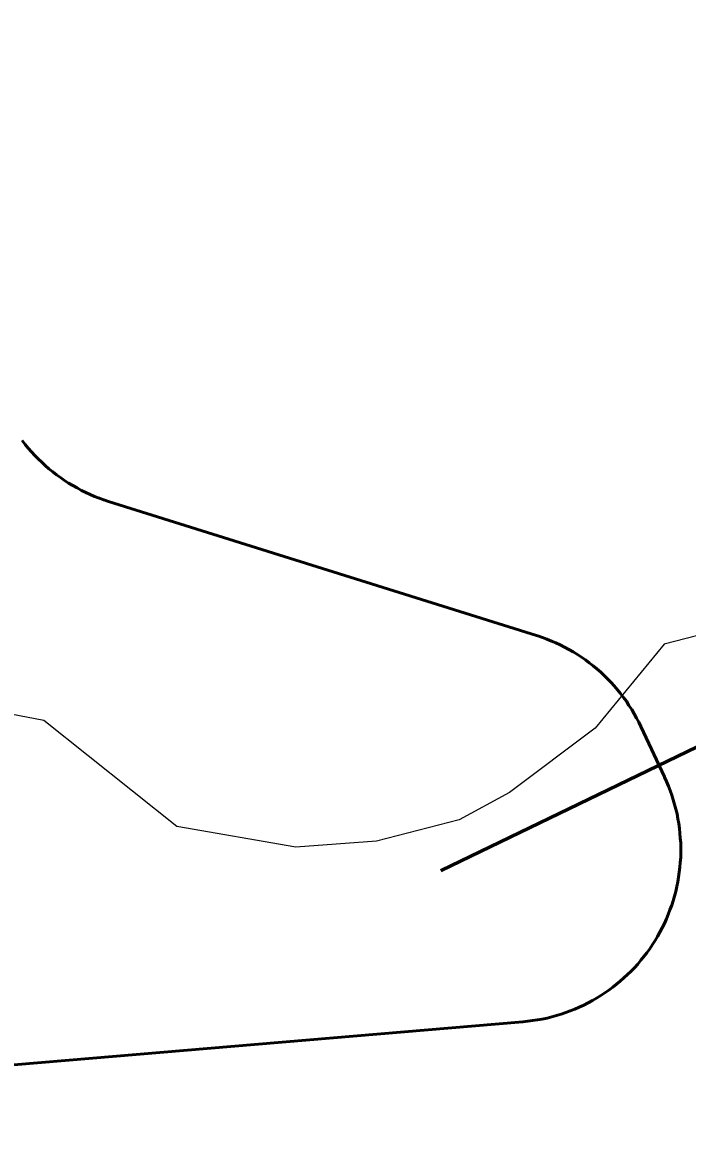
# Model space of a CAD drawing. Extents: x 553962 to 842807, y 8883888 to 9032388.
# Drawn here: x 742075 to 742461, y 8951391 to 8952044 of the extents above; entities that cross this region are included whole.
import ezdxf

# ---------------------------------------------------------------- set-up
doc = ezdxf.new("R2010")
doc.units = 0
doc.header["$LTSCALE"] = 150
for name, color, linetype, lineweight in [('20', 7, 'Continuous', 35), ('24', 7, 'Continuous', 25), ('40', 7, 'Continuous', 60), ('60', 7, 'Continuous', 53)]:
    doc.layers.add(name, color=color, linetype=linetype, lineweight=lineweight)

msp = doc.modelspace()

# ---------------------------------------------------------------- linework, layer by layer
at = {"layer": '20'}
for points in [[(742453.6, 8951536.8), (742454.4, 8951539.5), (742455, 8951542.3), (742455.6, 8951545.1), (742456, 8951547.8), (742456.4, 8951550.6), (742456.8, 8951553.5), (742457, 8951556.3), (742457.2, 8951559.1), (742457.3, 8951561.9), (742457.3, 8951564.8), (742457.2, 8951567.6), (742457, 8951570.4), (742456.8, 8951573.2), (742456.5, 8951576), (742456.1, 8951578.8), (742455.6, 8951581.6), (742455.1, 8951584.4), (742454.4, 8951587.2), (742453.7, 8951589.9), (742452.9, 8951592.6), (742452.1, 8951595.3), (742451.1, 8951598), (742450.1, 8951600.6), (742449, 8951603.2), (742447.9, 8951605.8), (742447.8, 8951605.9), (742434.1, 8951635.1), (742432.9, 8951637.6), (742431.6, 8951640.1), (742430.2, 8951642.6), (742428.8, 8951645), (742427.2, 8951647.4), (742425.7, 8951649.8), (742424, 8951652.1), (742422.3, 8951654.3), (742420.5, 8951656.5), (742418.7, 8951658.7), (742416.8, 8951660.7), (742414.8, 8951662.8), (742412.8, 8951664.8), (742410.8, 8951666.7), (742408.6, 8951668.6), (742406.5, 8951670.4), (742404.2, 8951672.1), (742402, 8951673.8), (742399.6, 8951675.4), (742397.3, 8951677), (742394.9, 8951678.5), (742392.4, 8951679.9), (742389.9, 8951681.2), (742387.4, 8951682.5), (742384.8, 8951683.7), (742382.2, 8951684.8), (742379.6, 8951685.9), (742377, 8951686.9), (742374.3, 8951687.8), (742373.5, 8951688), (742125.3, 8951765.8), (742122.6, 8951766.7), (742120, 8951767.7), (742117.3, 8951768.7), (742114.7, 8951769.8), (742112.2, 8951771), (742109.6, 8951772.2), (742107.1, 8951773.6), (742104.7, 8951775), (742102.2, 8951776.4), (742099.9, 8951778), (742097.5, 8951779.6), (742095.2, 8951781.2), (742093, 8951783), (742090.8, 8951784.7), (742088.7, 8951786.6), (742086.6, 8951788.5), (742084.6, 8951790.5), (742082.6, 8951792.5), (742080.7, 8951794.6), (742078.8, 8951796.7), (742077, 8951798.9), (742075.3, 8951801.1)], [(742453.6, 8951536.8), (742454.4, 8951539.5), (742455, 8951542.3), (742455.6, 8951545.1), (742456, 8951547.8), (742456.4, 8951550.6), (742456.8, 8951553.5), (742457, 8951556.3), (742457.2, 8951559.1), (742457.3, 8951561.9), (742457.3, 8951564.8), (742457.2, 8951567.6), (742457, 8951570.4), (742456.8, 8951573.2), (742456.5, 8951576), (742456.1, 8951578.8), (742455.6, 8951581.6), (742455.1, 8951584.4), (742454.4, 8951587.2), (742453.7, 8951589.9), (742452.9, 8951592.6), (742452.1, 8951595.3), (742451.1, 8951598), (742450.1, 8951600.6), (742449, 8951603.2), (742447.9, 8951605.8), (742447.8, 8951605.9), (742434.1, 8951635.1), (742432.9, 8951637.6), (742431.6, 8951640.1), (742430.2, 8951642.6), (742428.8, 8951645), (742427.2, 8951647.4), (742425.7, 8951649.8), (742424, 8951652.1), (742422.3, 8951654.3), (742420.5, 8951656.5), (742418.7, 8951658.7), (742416.8, 8951660.7), (742414.8, 8951662.8), (742412.8, 8951664.8), (742410.8, 8951666.7), (742408.6, 8951668.6), (742406.5, 8951670.4), (742404.2, 8951672.1), (742402, 8951673.8), (742399.6, 8951675.4), (742397.3, 8951677), (742394.9, 8951678.5), (742392.4, 8951679.9), (742389.9, 8951681.2), (742387.4, 8951682.5), (742384.8, 8951683.7), (742382.2, 8951684.8), (742379.6, 8951685.9), (742377, 8951686.9), (742374.3, 8951687.8), (742373.5, 8951688), (742125.3, 8951765.8), (742122.6, 8951766.7), (742120, 8951767.7), (742117.3, 8951768.7), (742114.7, 8951769.8), (742112.2, 8951771), (742109.6, 8951772.2), (742107.1, 8951773.6), (742104.7, 8951775), (742102.2, 8951776.4), (742099.9, 8951778), (742097.5, 8951779.6), (742095.2, 8951781.2), (742093, 8951783), (742090.8, 8951784.7), (742088.7, 8951786.6), (742086.6, 8951788.5), (742084.6, 8951790.5), (742082.6, 8951792.5), (742080.7, 8951794.6), (742078.8, 8951796.7), (742077, 8951798.9), (742075.3, 8951801.1)], [(742453.6, 8951536.8), (742454.4, 8951539.5), (742455, 8951542.3), (742455.6, 8951545.1), (742456, 8951547.8), (742456.4, 8951550.6), (742456.8, 8951553.5), (742457, 8951556.3), (742457.2, 8951559.1), (742457.3, 8951561.9), (742457.3, 8951564.8), (742457.2, 8951567.6), (742457, 8951570.4), (742456.8, 8951573.2), (742456.5, 8951576), (742456.1, 8951578.8), (742455.6, 8951581.6), (742455.1, 8951584.4), (742454.4, 8951587.2), (742453.7, 8951589.9), (742452.9, 8951592.6), (742452.1, 8951595.3), (742451.1, 8951598), (742450.1, 8951600.6), (742449, 8951603.2), (742447.9, 8951605.8), (742447.8, 8951605.9), (742434.1, 8951635.1), (742432.9, 8951637.6), (742431.6, 8951640.1), (742430.2, 8951642.6), (742428.8, 8951645), (742427.2, 8951647.4), (742425.7, 8951649.8), (742424, 8951652.1), (742422.3, 8951654.3), (742420.5, 8951656.5), (742418.7, 8951658.7), (742416.8, 8951660.7), (742414.8, 8951662.8), (742412.8, 8951664.8), (742410.8, 8951666.7), (742408.6, 8951668.6), (742406.5, 8951670.4), (742404.2, 8951672.1), (742402, 8951673.8), (742399.6, 8951675.4), (742397.3, 8951677), (742394.9, 8951678.5), (742392.4, 8951679.9), (742389.9, 8951681.2), (742387.4, 8951682.5), (742384.8, 8951683.7), (742382.2, 8951684.8), (742379.6, 8951685.9), (742377, 8951686.9), (742374.3, 8951687.8), (742373.5, 8951688), (742125.3, 8951765.8), (742122.6, 8951766.7), (742120, 8951767.7), (742117.3, 8951768.7), (742114.7, 8951769.8), (742112.2, 8951771), (742109.6, 8951772.2), (742107.1, 8951773.6), (742104.7, 8951775), (742102.2, 8951776.4), (742099.9, 8951778), (742097.5, 8951779.6), (742095.2, 8951781.2), (742093, 8951783), (742090.8, 8951784.7), (742088.7, 8951786.6), (742086.6, 8951788.5), (742084.6, 8951790.5), (742082.6, 8951792.5), (742080.7, 8951794.6), (742078.8, 8951796.7), (742077, 8951798.9), (742075.3, 8951801.1)], [(741820.9, 8951417.7), (742365.7, 8951463.8), (742368.5, 8951464.1), (742371.3, 8951464.5), (742374.1, 8951464.9), (742376.9, 8951465.4), (742379.7, 8951466), (742382.4, 8951466.7), (742385.1, 8951467.4), (742387.8, 8951468.3), (742390.5, 8951469.2), (742393.2, 8951470.1), (742395.8, 8951471.2), (742398.4, 8951472.3), (742401, 8951473.5), (742403.5, 8951474.8), (742406, 8951476.1), (742408.4, 8951477.6), (742410.8, 8951479), (742413.2, 8951480.6), (742415.5, 8951482.2), (742417.8, 8951483.9), (742420, 8951485.6), (742422.2, 8951487.4), (742424.3, 8951489.3), (742426.4, 8951491.2), (742428.4, 8951493.2), (742430.4, 8951495.2), (742432.3, 8951497.3), (742434.1, 8951499.5), (742435.9, 8951501.7), (742437.6, 8951503.9), (742439.3, 8951506.2), (742440.8, 8951508.6), (742442.4, 8951511), (742443.8, 8951513.4), (742445.2, 8951515.8), (742446.5, 8951518.3), (742447.8, 8951520.9), (742448.9, 8951523.5), (742450, 8951526.1), (742451, 8951528.7), (742452, 8951531.4), (742452.8, 8951534.1), (742453.6, 8951536.8)], [(741820.9, 8951417.7), (742365.7, 8951463.8), (742368.5, 8951464.1), (742371.3, 8951464.5), (742374.1, 8951464.9), (742376.9, 8951465.4), (742379.7, 8951466), (742382.4, 8951466.7), (742385.1, 8951467.4), (742387.8, 8951468.3), (742390.5, 8951469.2), (742393.2, 8951470.1), (742395.8, 8951471.2), (742398.4, 8951472.3), (742401, 8951473.5), (742403.5, 8951474.8), (742406, 8951476.1), (742408.4, 8951477.6), (742410.8, 8951479), (742413.2, 8951480.6), (742415.5, 8951482.2), (742417.8, 8951483.9), (742420, 8951485.6), (742422.2, 8951487.4), (742424.3, 8951489.3), (742426.4, 8951491.2), (742428.4, 8951493.2), (742430.4, 8951495.2), (742432.3, 8951497.3), (742434.1, 8951499.5), (742435.9, 8951501.7), (742437.6, 8951503.9), (742439.3, 8951506.2), (742440.8, 8951508.6), (742442.4, 8951511), (742443.8, 8951513.4), (742445.2, 8951515.8), (742446.5, 8951518.3), (742447.8, 8951520.9), (742448.9, 8951523.5), (742450, 8951526.1), (742451, 8951528.7), (742452, 8951531.4), (742452.8, 8951534.1), (742453.6, 8951536.8)], [(741820.9, 8951417.7), (742365.7, 8951463.8), (742368.5, 8951464.1), (742371.3, 8951464.5), (742374.1, 8951464.9), (742376.9, 8951465.4), (742379.7, 8951466), (742382.4, 8951466.7), (742385.1, 8951467.4), (742387.8, 8951468.3), (742390.5, 8951469.2), (742393.2, 8951470.1), (742395.8, 8951471.2), (742398.4, 8951472.3), (742401, 8951473.5), (742403.5, 8951474.8), (742406, 8951476.1), (742408.4, 8951477.6), (742410.8, 8951479), (742413.2, 8951480.6), (742415.5, 8951482.2), (742417.8, 8951483.9), (742420, 8951485.6), (742422.2, 8951487.4), (742424.3, 8951489.3), (742426.4, 8951491.2), (742428.4, 8951493.2), (742430.4, 8951495.2), (742432.3, 8951497.3), (742434.1, 8951499.5), (742435.9, 8951501.7), (742437.6, 8951503.9), (742439.3, 8951506.2), (742440.8, 8951508.6), (742442.4, 8951511), (742443.8, 8951513.4), (742445.2, 8951515.8), (742446.5, 8951518.3), (742447.8, 8951520.9), (742448.9, 8951523.5), (742450, 8951526.1), (742451, 8951528.7), (742452, 8951531.4), (742452.8, 8951534.1), (742453.6, 8951536.8)]]:
    msp.add_lwpolyline(points, dxfattribs=at)
for points in [[(741757, 8951391.8), (741904.4, 8951303.2), (742026.6, 8951176.8), (742304.6, 8950915.5), (742553.1, 8950628.9), (742856.4, 8950633.1), (743104.9, 8950346.5), (743302.9, 8949756.4), (743471.4, 8949482.4), (743781.4, 8949069.4), (744156.3, 8948824.9), (744438.5, 8948774.4), (744746, 8948580.5), (745015.6, 8948374), (745120.9, 8948171.6), (745500, 8948121.1), (745748.5, 8948239.1), (746009.6, 8948243.3), (746679.4, 8948053.6), (747265.2, 8947722.8), (747890.7, 8948604.7), (747777, 8949723.8), (747824.3, 8950406.6), (748355.1, 8950776.4), (748829, 8950814.3), (749445, 8951136.8), (749729.3, 8951326.4), (749909.4, 8951867), (749937.8, 8952123), (749824.1, 8952511.9), (749824.1, 8952786.9), (749719.8, 8953213.6), (749691.4, 8953460.2), (750127.4, 8954143), (750298, 8954247.3), (750440.1, 8954474.9), (749975.7, 8955233.6), (749833.6, 8955394.8), (749729.3, 8955688.8), (749663, 8955944.8), (749511.3, 8956134.5), (749520.8, 8956694), (749454.5, 8957082.8), (749407.1, 8957206.1), (749511.3, 8957613.9), (749501.9, 8958116.5), (749492.4, 8958571.7), (749350.2, 8959169.2), (748629.9, 8959283), (747966.5, 8959131.2), (747720.1, 8958913.1), (747577.9, 8958751.9), (747416.8, 8958761.4), (747094.6, 8959093.3), (746775.2, 8959415.7), (746424.5, 8959510.6), (745818, 8959510.6), (745315.7, 8959567.5), (745115.2, 8959512.3), (745104.4, 8959700.2), (745113.1, 8959996.1), (744921, 8960244.5), (744724.5, 8960047.9), (744571.3, 8959890.3), (744456.8, 8959851.4), (744359.7, 8959812.5), (744359.7, 8959667.8), (744340.3, 8959564.1), (744346.8, 8959384.8), (744264.7, 8959300.6), (744137.4, 8959196.9), (744113.6, 8959086.8), (744096.4, 8959067.3), (744048.9, 8959026.3), (743982, 8959022), (743941, 8959063), (743822.2, 8959140.8), (743692.7, 8959099.7), (743621.5, 8959093.2), (743530.8, 8959101.9), (743476.8, 8959114.8), (743425, 8959104), (743373.2, 8959080.3), (743258.8, 8959225), (743142.3, 8959307.1), (743027.9, 8959320), (742881.1, 8959365.4), (742714.4, 8959394.5), (742487.7, 8959307.1), (742371.2, 8959051.1), (742410, 8958581.3)], [(742410, 8958581.3), (742371.2, 8959051.1), (742487.7, 8959307.1), (742714.4, 8959394.5), (742881.1, 8959365.4), (743027.9, 8959320), (743142.3, 8959307.1), (743258.8, 8959225), (743373.2, 8959080.3), (743425, 8959104), (743476.8, 8959114.8), (743530.8, 8959101.9), (743621.5, 8959093.2), (743692.7, 8959099.7), (743822.2, 8959140.8), (743941, 8959063), (743982, 8959022), (744048.9, 8959026.3), (744096.4, 8959067.3), (744113.6, 8959086.8), (744137.4, 8959196.9), (744264.7, 8959300.6), (744346.8, 8959384.8), (744340.3, 8959564.1), (744359.7, 8959667.8), (744359.7, 8959812.5), (744456.8, 8959851.4), (744571.3, 8959890.3), (744724.5, 8960047.9), (744921, 8960244.5), (745113.1, 8959996.1), (745104.4, 8959700.2), (745115.2, 8959512.3), (745315.7, 8959567.5), (745818, 8959510.6), (746424.5, 8959510.6), (746775.2, 8959415.7), (747094.6, 8959093.3), (747416.8, 8958761.4), (747577.9, 8958751.9), (747720.1, 8958913.1), (747966.5, 8959131.2), (748629.9, 8959283), (749350.2, 8959169.2), (749492.4, 8958571.7), (749501.9, 8958116.5), (749511.3, 8957613.9), (749407.1, 8957206.1), (749454.5, 8957082.8), (749520.8, 8956694), (749511.3, 8956134.5), (749663, 8955944.8), (749729.3, 8955688.8), (749833.6, 8955394.8), (749975.7, 8955233.6), (750440.1, 8954474.9), (750298, 8954247.3), (750127.4, 8954143), (749691.4, 8953460.2), (749719.8, 8953213.6), (749824.1, 8952786.9), (749824.1, 8952511.9), (749937.8, 8952123), (749909.4, 8951867), (749729.3, 8951326.4), (749445, 8951136.8), (748829, 8950814.3), (748355.1, 8950776.4), (747954.2, 8950580.2)], [(742410, 8958581.3), (742371.2, 8959051.1), (742487.7, 8959307.1), (742714.4, 8959394.5), (742881.1, 8959365.4), (743027.9, 8959320), (743142.3, 8959307.1), (743258.8, 8959225), (743373.2, 8959080.3), (743425, 8959104), (743476.8, 8959114.8), (743530.8, 8959101.9), (743621.5, 8959093.2), (743692.7, 8959099.7), (743822.2, 8959140.8), (743941, 8959063), (743982, 8959022), (744048.9, 8959026.3), (744096.4, 8959067.3), (744113.6, 8959086.8), (744137.4, 8959196.9), (744264.7, 8959300.6), (744346.8, 8959384.8), (744340.3, 8959564.1), (744359.7, 8959667.8), (744359.7, 8959812.5), (744456.8, 8959851.4), (744571.3, 8959890.3), (744724.5, 8960047.9), (744921, 8960244.5), (745113.1, 8959996.1), (745104.4, 8959700.2), (745115.2, 8959512.3), (745315.7, 8959567.5), (745818, 8959510.6), (746424.5, 8959510.6), (746775.2, 8959415.7), (747094.6, 8959093.3), (747416.8, 8958761.4), (747577.9, 8958751.9), (747720.1, 8958913.1), (747966.5, 8959131.2), (748629.9, 8959283), (749350.2, 8959169.2), (749492.4, 8958571.7), (749501.9, 8958116.5), (749511.3, 8957613.9), (749407.1, 8957206.1), (749454.5, 8957082.8), (749520.8, 8956694), (749511.3, 8956134.5), (749663, 8955944.8), (749729.3, 8955688.8), (749833.6, 8955394.8), (749975.7, 8955233.6), (750440.1, 8954474.9), (750298, 8954247.3), (750127.4, 8954143), (749691.4, 8953460.2), (749719.8, 8953213.6), (749824.1, 8952786.9), (749824.1, 8952511.9), (749937.8, 8952123), (749909.4, 8951867), (749729.3, 8951326.4), (749445, 8951136.8), (748829, 8950814.3), (748355.1, 8950776.4), (747954.2, 8950580.2)], [(742410, 8958581.3), (742371.2, 8959051.1), (742487.7, 8959307.1), (742714.4, 8959394.5), (742881.1, 8959365.4), (743027.9, 8959320), (743142.3, 8959307.1), (743258.8, 8959225), (743373.2, 8959080.3), (743425, 8959104), (743476.8, 8959114.8), (743530.8, 8959101.9), (743621.5, 8959093.2), (743692.7, 8959099.7), (743822.2, 8959140.8), (743941, 8959063), (743982, 8959022), (744048.9, 8959026.3), (744096.4, 8959067.3), (744113.6, 8959086.8), (744137.4, 8959196.9), (744264.7, 8959300.6), (744346.8, 8959384.8), (744340.3, 8959564.1), (744359.7, 8959667.8), (744359.7, 8959812.5), (744456.8, 8959851.4), (744571.3, 8959890.3), (744724.5, 8960047.9), (744921, 8960244.5), (745113.1, 8959996.1), (745104.4, 8959700.2), (745115.2, 8959512.3), (745315.7, 8959567.5), (745818, 8959510.6), (746424.5, 8959510.6), (746775.2, 8959415.7), (747094.6, 8959093.3), (747416.8, 8958761.4), (747577.9, 8958751.9), (747720.1, 8958913.1), (747966.5, 8959131.2), (748629.9, 8959283), (749350.2, 8959169.2), (749492.4, 8958571.7), (749501.9, 8958116.5), (749511.3, 8957613.9), (749407.1, 8957206.1), (749454.5, 8957082.8), (749520.8, 8956694), (749511.3, 8956134.5), (749663, 8955944.8), (749729.3, 8955688.8), (749833.6, 8955394.8), (749975.7, 8955233.6), (750440.1, 8954474.9), (750298, 8954247.3), (750127.4, 8954143), (749691.4, 8953460.2), (749719.8, 8953213.6), (749824.1, 8952786.9), (749824.1, 8952511.9), (749937.8, 8952123), (749909.4, 8951867), (749729.3, 8951326.4), (749445, 8951136.8), (748829, 8950814.3), (748355.1, 8950776.4), (747954.2, 8950580.2)], [(743273.8, 8949815.2), (743104.9, 8950346.5), (742856.4, 8950633.1), (742553.1, 8950628.9), (742304.6, 8950915.5), (742026.6, 8951176.8), (741904.4, 8951303.2), (741757, 8951391.8)], [(743273.8, 8949815.2), (743104.9, 8950346.5), (742856.4, 8950633.1), (742553.1, 8950628.9), (742304.6, 8950915.5), (742026.6, 8951176.8), (741904.4, 8951303.2), (741757, 8951391.8)], [(743273.8, 8949815.2), (743104.9, 8950346.5), (742856.4, 8950633.1), (742553.1, 8950628.9), (742304.6, 8950915.5), (742026.6, 8951176.8), (741904.4, 8951303.2), (741757, 8951391.8)]]:
    msp.add_spline(points, degree=3, dxfattribs=at)
at = {"layer": '24'}
msp.add_lwpolyline([(742524.2, 8951702.7), (742447.7, 8951683), (742407.6, 8951634.3), (742357.9, 8951596.9), (742328.7, 8951581.1), (742280.7, 8951568.7), (742234, 8951565.1), (742165, 8951577.1), (742087.8, 8951638.7), (741938.6, 8951667.3), (741808.5, 8951720.2), (741704.5, 8951751), (741611.1, 8951758.6), (741553.7, 8951769.6), (741475.3, 8951774.6), (741320.3, 8951752.9), (741303.4, 8951747.1), (741273, 8951726.1), (741237.6, 8951687.6), (741218.7, 8951651.1), (741204.4, 8951588), (741183, 8951543), (741167.8, 8951524.4)], dxfattribs=at)
at = {"layer": '40'}
msp.add_line((742318.1, 8951551.7), (742588.2, 8951682.2), dxfattribs=at)
at = {"layer": '60'}
for points in [[(742453.6, 8951536.8), (742454.4, 8951539.5), (742455, 8951542.3), (742455.6, 8951545.1), (742456, 8951547.8), (742456.4, 8951550.6), (742456.8, 8951553.5), (742457, 8951556.3), (742457.2, 8951559.1), (742457.3, 8951561.9), (742457.3, 8951564.8), (742457.2, 8951567.6), (742457, 8951570.4), (742456.8, 8951573.2), (742456.5, 8951576), (742456.1, 8951578.8), (742455.6, 8951581.6), (742455.1, 8951584.4), (742454.4, 8951587.2), (742453.7, 8951589.9), (742452.9, 8951592.6), (742452.1, 8951595.3), (742451.1, 8951598), (742450.1, 8951600.6), (742449, 8951603.2), (742447.9, 8951605.8), (742447.8, 8951605.9), (742434.1, 8951635.1), (742432.9, 8951637.6), (742431.6, 8951640.1), (742430.2, 8951642.6), (742428.8, 8951645), (742427.2, 8951647.4), (742425.7, 8951649.8), (742424, 8951652.1), (742422.3, 8951654.3), (742420.5, 8951656.5), (742418.7, 8951658.7), (742416.8, 8951660.7), (742414.8, 8951662.8), (742412.8, 8951664.8), (742410.8, 8951666.7), (742408.6, 8951668.6), (742406.5, 8951670.4), (742404.2, 8951672.1), (742402, 8951673.8), (742399.6, 8951675.4), (742397.3, 8951677), (742394.9, 8951678.5), (742392.4, 8951679.9), (742389.9, 8951681.2), (742387.4, 8951682.5), (742384.8, 8951683.7), (742382.2, 8951684.8), (742379.6, 8951685.9), (742377, 8951686.9), (742374.3, 8951687.8), (742373.5, 8951688), (742125.3, 8951765.8), (742122.6, 8951766.7), (742120, 8951767.7), (742117.3, 8951768.7), (742114.7, 8951769.8), (742112.2, 8951771), (742109.6, 8951772.2), (742107.1, 8951773.6), (742104.7, 8951775), (742102.2, 8951776.4), (742099.9, 8951778), (742097.5, 8951779.6), (742095.2, 8951781.2), (742093, 8951783), (742090.8, 8951784.7), (742088.7, 8951786.6), (742086.6, 8951788.5), (742084.6, 8951790.5), (742082.6, 8951792.5), (742080.7, 8951794.6), (742078.8, 8951796.7), (742077, 8951798.9), (742075.3, 8951801.1)], [(741820.9, 8951417.7), (742365.7, 8951463.8), (742368.5, 8951464.1), (742371.3, 8951464.5), (742374.1, 8951464.9), (742376.9, 8951465.4), (742379.7, 8951466), (742382.4, 8951466.7), (742385.1, 8951467.4), (742387.8, 8951468.3), (742390.5, 8951469.2), (742393.2, 8951470.1), (742395.8, 8951471.2), (742398.4, 8951472.3), (742401, 8951473.5), (742403.5, 8951474.8), (742406, 8951476.1), (742408.4, 8951477.6), (742410.8, 8951479), (742413.2, 8951480.6), (742415.5, 8951482.2), (742417.8, 8951483.9), (742420, 8951485.6), (742422.2, 8951487.4), (742424.3, 8951489.3), (742426.4, 8951491.2), (742428.4, 8951493.2), (742430.4, 8951495.2), (742432.3, 8951497.3), (742434.1, 8951499.5), (742435.9, 8951501.7), (742437.6, 8951503.9), (742439.3, 8951506.2), (742440.8, 8951508.6), (742442.4, 8951511), (742443.8, 8951513.4), (742445.2, 8951515.8), (742446.5, 8951518.3), (742447.8, 8951520.9), (742448.9, 8951523.5), (742450, 8951526.1), (742451, 8951528.7), (742452, 8951531.4), (742452.8, 8951534.1), (742453.6, 8951536.8)]]:
    msp.add_lwpolyline(points, dxfattribs=at)

doc.saveas('drawing.dxf')
